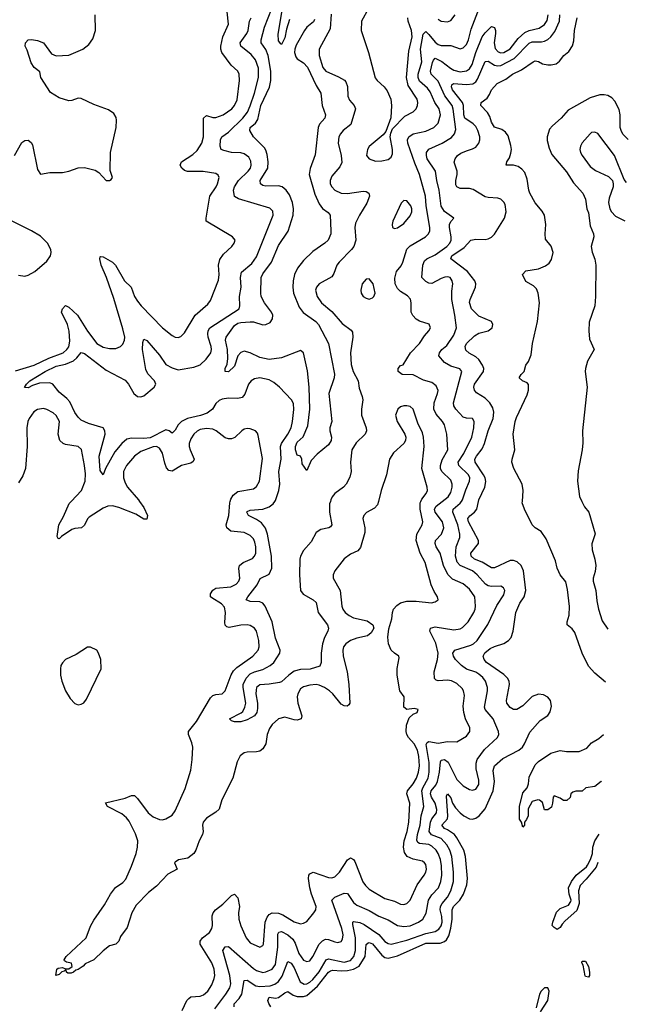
# Model space of a CAD drawing. Header units: inches. Extents: x 1843162 to 1959474, y 907081 to 1016326.
# Tile 352 of 656: x 1951837 to 1955724, y 926785 to 933079. Entities that reach past the tile are written whole.
import ezdxf

# ---------------------------------------------------------------- set-up
doc = ezdxf.new("R2010")
doc.units = ezdxf.units.IN
doc.header["$MEASUREMENT"] = 0
doc.layers.add('B9952', color=7, linetype='Continuous')
doc.layers.add('B9953', color=7, linetype='Continuous')

msp = doc.modelspace()

# ---------------------------------------------------------------- linework, layer by layer
at = {"layer": 'B9952', "color": 5}
for points, elevation in [([(1954128.1, 930000), (1954122.5, 929977.5), (1954104.2, 929955.8), (1954051.3, 929928.7), (1954034, 929910), (1954028.9, 929890), (1954041.5, 929830), (1954042, 929802), (1954014.3, 929705.7), (1953996.1, 929683.9), (1953950, 929663), (1953910, 929631.8), (1953850, 929556), (1953838.4, 929530), (1953839.5, 929510), (1953884.2, 929430), (1953894.2, 929330), (1953901.2, 929310), (1953915.5, 929290), (1953940.3, 929270), (1953970, 929254.8), (1954056.6, 929236.6), (1954092.4, 929210), (1954099.5, 929190), (1954081.2, 929158.8), (1954058.7, 929141.3), (1953990, 929124.9), (1953950.3, 929110), (1953920.3, 929090), (1953905.6, 929070), (1953900.6, 929050), (1953902.9, 929010), (1953928.6, 928910), (1953940.2, 928830), (1953945.2, 928710), (1953939.6, 928700.4), (1953928, 928692), (1953910, 928693.3), (1953890, 928703.7), (1953837.7, 928770), (1953816.5, 928790), (1953784.7, 928810), (1953750, 928824.5), (1953730, 928828.5), (1953690, 928825), (1953650, 928814.5), (1953630, 928802), (1953612.5, 928770), (1953609.5, 928750), (1953614.4, 928710), (1953639.6, 928630), (1953634.4, 928610), (1953610, 928602.4), (1953590, 928603.8), (1953530, 928619.7), (1953490, 928609.6), (1953450, 928573), (1953431.9, 928548.1), (1953418.6, 928510), (1953409.2, 928450), (1953390, 928417.4), (1953370, 928404.1), (1953350, 928399.4), (1953290, 928397.1), (1953270, 928391.9), (1953246.1, 928373.9), (1953225.1, 928334.9), (1953198.2, 928230), (1953128.7, 928091.3), (1953110, 928033), (1953090, 928013.6), (1953030, 927976.1), (1953009.5, 927950), (1953004.6, 927930), (1953007.8, 927890), (1953004.8, 927870), (1952983, 927830), (1952962, 927770), (1952950.1, 927749.9), (1952910, 927718.5), (1952851.3, 927708.7), (1952830, 927694.7), (1952825.3, 927690), (1952842.4, 927650), (1952782.9, 927617.1), (1952710, 927539.5), (1952660.4, 927499.6), (1952581.8, 927418.2), (1952552.7, 927370), (1952522.9, 927277.1), (1952481.1, 927218.9), (1952470, 927189.7), (1952450.3, 927170), (1952410, 927158.7), (1952370, 927127.2), (1952311.2, 927070), (1952255.8, 927044.2), (1952241.3, 927030), (1952210, 927007.8), (1952196.1, 927003.9), (1952180.7, 926990), (1952164.7, 926984.7), (1952145.4, 926985.4), (1952135.3, 926990), (1952136.4, 926996.4), (1952130, 927006), (1952122, 926998), (1952106.8, 926993.2), (1952090, 926975.3), (1952068, 926970), (1952074, 927010), (1952082.9, 927017.1), (1952110, 927021), (1952130, 927011.3), (1952150, 927011.3), (1952172.1, 927027.9), (1952168.4, 927048.4), (1952135.3, 927055.3), (1952124, 927064), (1952122, 927070), (1952133.2, 927090), (1952261.6, 927210), (1952290, 927284.9), (1952310, 927323), (1952379, 927421), (1952416, 927490), (1952448.6, 927531.4), (1952496.4, 927563.6), (1952514.8, 927585.2), (1952551.5, 927668.5), (1952580.8, 927750), (1952589.9, 927790), (1952591.1, 927830), (1952576, 927876), (1952535.3, 927955.3), (1952518.3, 927978.3), (1952490, 928002.6), (1952398, 928050), (1952386, 928074), (1952510, 928103.2), (1952550, 928119.5), (1952570, 928120.4), (1952590, 928101.6), (1952656.9, 928010), (1952690, 927984.4), (1952730, 927966.3), (1952750, 927965.3), (1952770, 927970.3), (1952810, 927994), (1952830, 928021.3), (1952894.2, 928165.8), (1952930, 928282), (1952939, 928350), (1952942.1, 928430), (1952936.7, 928456.7), (1952914.5, 928510), (1952914.4, 928530), (1952966.6, 928593.4), (1953055.3, 928744.7), (1953070, 928758.6), (1953090, 928766.4), (1953130, 928770.3), (1953150, 928788.9), (1953188.2, 928891.8), (1953202.5, 928917.5), (1953222.8, 928937.2), (1953327.1, 929010), (1953359.4, 929050), (1953366.5, 929070), (1953365, 929110), (1953350, 929169.4), (1953335.8, 929190), (1953310, 929207.1), (1953290, 929210.8), (1953250, 929208.6), (1953174.3, 929194.3), (1953159.1, 929199.1), (1953149, 929209), (1953146.3, 929226.3), (1953151.5, 929290), (1953144.1, 929324.1), (1953125.4, 929345.4), (1953063.2, 929383.2), (1953056.5, 929390), (1953055.8, 929410), (1953070, 929432.2), (1953090, 929444.6), (1953185.7, 929454.3), (1953220.3, 929470), (1953237, 929490), (1953242.9, 929510), (1953235.9, 929570), (1953240.2, 929590), (1953264.4, 929610), (1953324.7, 929635.3), (1953337.7, 929650), (1953345.4, 929670), (1953345.4, 929710), (1953338.7, 929738.7), (1953330, 929759.7), (1953310, 929782.8), (1953270, 929802), (1953186, 929810), (1953159.9, 929830), (1953154.9, 929850), (1953172.4, 929910), (1953178.1, 929990), (1953181.2, 930000)], 580), ([(1952602.5, 930000), (1952630, 929961.3), (1952652.4, 929910), (1952650, 929886), (1952630, 929886.9), (1952578, 929918), (1952470, 929960.9), (1952430, 929971.5), (1952399.1, 929970), (1952370, 929957.5), (1952281, 929899), (1952270, 929888.3), (1952250, 929847.8), (1952232.2, 929830), (1952190, 929827.2), (1952170, 929819.8), (1952104.1, 929775.9), (1952090, 929761.6), (1952083.5, 929763.5), (1952076.2, 929776.2), (1952087.2, 929850), (1952117.4, 929902.6), (1952152.9, 929987.1), (1952165.3, 930000)], 580), ([(1952874.2, 926745.8), (1952905.2, 926810), (1952916.7, 926823.3), (1952930, 926832.5), (1952990, 926838.3), (1953010, 926845.2), (1953038.6, 926870), (1953063.4, 926910), (1953079.3, 926950), (1953082.5, 926970), (1953078.8, 927010), (1953063.9, 927050), (1952990.6, 927170), (1952990.7, 927190), (1953005, 927210), (1953050, 927245.4), (1953064.1, 927270), (1953069.1, 927290), (1953065.8, 927350), (1953071.9, 927370), (1953087.7, 927390), (1953134.2, 927425.8), (1953190, 927480.3), (1953210, 927488.7), (1953230, 927465.5), (1953241.5, 927410), (1953235.5, 927370), (1953237.4, 927330), (1953250, 927286), (1953283.5, 927210), (1953310, 927178.5), (1953370, 927150.3), (1953390, 927160.4), (1953394.6, 927170), (1953404.8, 927310), (1953416.7, 927343.3), (1953430, 927360.4), (1953450, 927370.5), (1953490, 927368.4), (1953517.4, 927357.4), (1953590, 927312.3), (1953630, 927300.7), (1953650, 927303.2), (1953670, 927315.6), (1953715.3, 927370), (1953727.7, 927390), (1953730.6, 927410), (1953699.9, 927490), (1953689.9, 927529.9), (1953682.5, 927590), (1953684.1, 927610), (1953690, 927620.3), (1953711, 927629), (1953810, 927595.5), (1953830, 927594.3), (1953850, 927600.6), (1953880.2, 927630), (1953930, 927708.1), (1953950, 927720.8), (1953970, 927710.3), (1953978.1, 927698.1), (1954029.2, 927569.2), (1954044.9, 927544.9), (1954070, 927521), (1954170, 927461.3), (1954230, 927444.8), (1954270, 927425), (1954290, 927422.9), (1954310, 927429.2), (1954330, 927450.3), (1954375.9, 927550), (1954419.8, 927610), (1954431.6, 927630), (1954435.9, 927650), (1954430, 927678.4), (1954423.5, 927690), (1954410, 927700.3), (1954350, 927713.5), (1954311.1, 927731.1), (1954294.7, 927754.7), (1954288.1, 927790), (1954291.8, 927830), (1954312.2, 927890), (1954323.4, 927950), (1954328, 928070), (1954308.9, 928130), (1954313.2, 928150), (1954350, 928194.2), (1954372.1, 928230), (1954385, 928270), (1954389.6, 928310), (1954386.7, 928370), (1954377.3, 928410), (1954357, 928450), (1954320.8, 928490), (1954308.7, 928510), (1954304.9, 928530), (1954306.8, 928570), (1954324, 928616), (1954350, 928640.4), (1954375.3, 928650), (1954381.2, 928670), (1954357.1, 928677.1), (1954310, 928669.7), (1954290, 928685.6), (1954291.8, 928750), (1954266, 928790), (1954248.5, 928890), (1954248.2, 928931.8), (1954260.4, 929000.4), (1954258, 929010), (1954230, 929029.2), (1954209.6, 929050), (1954193.6, 929090), (1954187.7, 929132.3), (1954194.2, 929185.8), (1954214, 929250), (1954217.7, 929290), (1954224.4, 929310), (1954245.4, 929334.6), (1954270, 929351), (1954310, 929362.7), (1954370, 929362.9), (1954468.2, 929351.8), (1954490, 929357.1), (1954509.3, 929370), (1954504.5, 929390), (1954483.5, 929423.5), (1954465.6, 929465.6), (1954427.7, 929610), (1954394.9, 929670), (1954369.3, 929750), (1954372.5, 929790), (1954407.4, 929850), (1954411.9, 929870), (1954394.5, 929950), (1954395, 929990), (1954399, 930000)], 580), ([(1953084, 926756), (1953153.9, 926850), (1953178.2, 926890), (1953184.5, 926915.5), (1953180.1, 926970), (1953135.1, 927130), (1953150, 927153.1), (1953170, 927154), (1953330, 927015), (1953350, 927002.1), (1953390, 926989.5), (1953410, 926992), (1953450, 927009.5), (1953470, 927039.1), (1953486.6, 927150), (1953486.4, 927233.6), (1953492.7, 927247.3), (1953510, 927250.9), (1953550, 927229), (1953580.8, 927200.8), (1953595.4, 927175.4), (1953619.8, 927110), (1953650, 927067.3), (1953670, 927058), (1953690, 927064), (1953710, 927091.6), (1953749.9, 927170.1), (1953770, 927191.1), (1953790, 927201.5), (1953810, 927200.2), (1953850, 927184.2), (1953870, 927181.3), (1953890, 927187.8), (1953898.5, 927201.5), (1953903, 927230), (1953894.2, 927270), (1953830.7, 927450), (1953850.4, 927469.6), (1953910, 927495.9), (1953930, 927492.9), (1953970, 927435.8), (1953990, 927418.4), (1954070, 927385.1), (1954130, 927348.9), (1954190, 927325.8), (1954250.1, 927290.1), (1954290, 927282), (1954330, 927286.2), (1954383.5, 927310), (1954411.4, 927330), (1954432.6, 927367.4), (1954448.8, 927451.2), (1954470, 927486), (1954510.9, 927530), (1954527.8, 927570), (1954534.2, 927610), (1954531.4, 927670), (1954523.9, 927710), (1954510, 927748.9), (1954496.7, 927770), (1954470, 927796.4), (1954450, 927806.1), (1954390, 927812.7), (1954380.3, 927820.3), (1954373.9, 927833.9), (1954378.3, 927870), (1954395.4, 927930), (1954401, 927990), (1954419.1, 928050), (1954405.2, 928150), (1954411.3, 928170), (1954445.1, 928230), (1954452.2, 928270), (1954452.7, 928330), (1954433.4, 928446.6), (1954440.5, 928459.5), (1954450, 928465.7), (1954510, 928453.6), (1954570, 928464.3), (1954630, 928463.5), (1954690, 928500.2), (1954711.4, 928530), (1954712.9, 928552.9), (1954683.6, 928610), (1954673.1, 928650), (1954670.4, 928690), (1954678.2, 928758.2), (1954671.3, 928790), (1954663, 928803), (1954630, 928835), (1954594, 928854), (1954570, 928857.9), (1954510, 928853.8), (1954497.6, 928857.6), (1954487.3, 928867.3), (1954485, 928910), (1954506, 928990), (1954509.4, 929030), (1954494.6, 929094.6), (1954456.5, 929170), (1954460.5, 929190), (1954490, 929199.1), (1954610, 929179.5), (1954650, 929185.7), (1954666.2, 929193.8), (1954702, 929230), (1954737.7, 929290), (1954746.9, 929310), (1954749.1, 929330), (1954743.6, 929390), (1954710, 929438.2), (1954670, 929473.9), (1954602, 929502), (1954572.4, 929532.4), (1954543.2, 929590), (1954523.6, 929670), (1954497.3, 929710), (1954489.8, 929730), (1954493.7, 929750), (1954530.6, 929790), (1954546.6, 929830), (1954537.5, 929870), (1954491.1, 929930), (1954485.8, 929950), (1954497.3, 929970), (1954535, 930000)], 560), ([(1953821.1, 930000), (1953816.7, 929983.3), (1953814.8, 929930), (1953830, 929849.5), (1953822.4, 929837.6), (1953810.5, 929830), (1953760.6, 929819.4), (1953730, 929800.4), (1953698, 929742), (1953650, 929686), (1953631.3, 929650), (1953626.6, 929630), (1953623.1, 929530), (1953630.2, 929430), (1953646.9, 929406.9), (1953711.8, 929370), (1953730, 929353.1), (1953743.5, 929290), (1953803.5, 929210), (1953809.3, 929190), (1953805.8, 929170), (1953783.7, 929130), (1953770.1, 929090), (1953761.5, 929030), (1953762, 928970), (1953753.6, 928946.4), (1953692.2, 928927.8), (1953630, 928925), (1953590, 928914.4), (1953555.1, 928890), (1953510, 928847.2), (1953497.3, 928842.7), (1953430, 928831.3), (1953370, 928827.7), (1953350.2, 928810), (1953346.7, 928793.3), (1953344.6, 928770), (1953355.9, 928710), (1953355.8, 928675.8), (1953351.3, 928650), (1953336.5, 928630), (1953290, 928603.1), (1953250, 928591.3), (1953208, 928590), (1953190, 928597.2), (1953177.2, 928610), (1953252.1, 928647.9), (1953262.4, 928657.6), (1953275.9, 928684.1), (1953280.3, 928710), (1953263.8, 928810), (1953265, 928830), (1953282.9, 928870), (1953310, 928897.6), (1953335.8, 928910), (1953390, 928925.2), (1953437.7, 928950), (1953459.2, 928970), (1953498.5, 929030), (1953499.8, 929050), (1953470, 929126.3), (1953450.4, 929230), (1953405, 929330), (1953390, 929349), (1953370, 929357.3), (1953310, 929360.3), (1953284.2, 929370), (1953294.2, 929390), (1953353.2, 929466.8), (1953373.9, 929506.1), (1953430, 929534.3), (1953447.9, 929572.1), (1953446, 929650), (1953418.9, 929790), (1953407.7, 929827.7), (1953381.8, 929861.8), (1953350, 929884.5), (1953299.1, 929910), (1953287.3, 929930), (1953290, 929935.3), (1953310, 929944.5), (1953390.4, 929949.6), (1953430, 929964.2), (1953455, 929985), (1953466.3, 930000)], 560), ([(1953206.2, 926770), (1953207.4, 926787.4), (1953238.5, 926821.5), (1953256.6, 926850), (1953270, 926936.5), (1953290, 926940.4), (1953344.2, 926904.2), (1953370, 926898.3), (1953435.9, 926904.1), (1953466.8, 926913.2), (1953490, 926931.2), (1953513.8, 926966.2), (1953550, 927058), (1953570, 927047.4), (1953590, 927019.2), (1953629.1, 926929.1), (1953654.6, 926914.6), (1953670, 926915.3), (1953690, 926925.9), (1953710, 926944.4), (1953750, 926993.5), (1953795, 927070), (1953810, 927076.3), (1953910, 927054.5), (1953950, 927066.2), (1953971.6, 927090), (1953981.2, 927130), (1953982.8, 927210), (1953963.9, 927296.1), (1953964.4, 927310), (1953970, 927314.8), (1954010, 927308.1), (1954036.1, 927296.1), (1954130, 927231.2), (1954170, 927187.5), (1954190, 927174.1), (1954210, 927170.1), (1954310, 927195.3), (1954430, 927237.1), (1954490.3, 927249.7), (1954514.9, 927265.1), (1954530, 927288), (1954534.9, 927310), (1954532.7, 927347.3), (1954523.4, 927390), (1954524.8, 927410), (1954534.8, 927430), (1954570.4, 927470), (1954591.6, 927510), (1954607.1, 927570), (1954608, 927630), (1954597.1, 927730), (1954584, 927770), (1954565.3, 927805.3), (1954530, 927844.7), (1954468.1, 927868.1), (1954452.7, 927890), (1954460.7, 927950), (1954469.7, 927970.3), (1954498.8, 928010), (1954501.5, 928030), (1954491.1, 928070), (1954467.1, 928110), (1954460.8, 928130), (1954464.2, 928150), (1954494.5, 928185.5), (1954504.7, 928210), (1954517.8, 928270), (1954524.6, 928335.4), (1954530, 928346.3), (1954550, 928351), (1954572.9, 928332.9), (1954630, 928222.8), (1954670, 928180.9), (1954710, 928158), (1954730, 928154.7), (1954750, 928159.6), (1954770.5, 928190), (1954770, 928217.2), (1954753.1, 928290), (1954753.2, 928326.8), (1954759.9, 928350), (1954806.4, 928413.6), (1954889.7, 928490), (1954898.3, 928510), (1954894.5, 928530), (1954861.3, 928610), (1954809.4, 928669.4), (1954805, 928685), (1954824.1, 928790), (1954824.2, 928810), (1954811.7, 928850), (1954794.2, 928874.2), (1954770, 928895.7), (1954750, 928908.5), (1954690, 928927.7), (1954658, 928950), (1954619.9, 928990), (1954607.6, 929010), (1954602.5, 929030), (1954615.6, 929050), (1954718.2, 929081.8), (1954735.3, 929090), (1954758.4, 929110), (1954827.3, 929212.7), (1954884.5, 929335.5), (1954930, 929401.6), (1954935.3, 929430), (1954927.6, 929447.6), (1954910, 929457.6), (1954850, 929455.5), (1954830, 929459.9), (1954811.2, 929471.2), (1954759.2, 929530), (1954730, 929556.1), (1954650, 929590.5), (1954631.3, 929611.3), (1954620.1, 929650), (1954625, 929710), (1954649.2, 929770), (1954648.4, 929790), (1954634.9, 929850), (1954603.9, 929930), (1954604.9, 929950), (1954651.3, 929988.7), (1954658.7, 930000)], 540), ([(1953440.2, 926770), (1953428.8, 926790), (1953422.3, 926810), (1953429.6, 926830), (1953470, 926825), (1953490, 926828.3), (1953530, 926858.4), (1953550, 926866.3), (1953584.7, 926844.7), (1953610, 926835.3), (1953650, 926835), (1953670, 926841.8), (1953739.7, 926900.3), (1953809.1, 926990.9), (1953821.1, 926998.9), (1953836, 927004), (1953890, 926999), (1953930, 927002), (1953970, 927010.5), (1954005.7, 927030), (1954043, 927090), (1954050, 927167.3), (1954062.1, 927177.9), (1954070, 927180.1), (1954090, 927171.5), (1954150, 927099.9), (1954170, 927083.8), (1954190, 927079.9), (1954250, 927094.3), (1954430, 927176.5), (1954523.1, 927176.9), (1954550, 927186.5), (1954562.6, 927197.4), (1954578, 927222), (1954591.6, 927271.6), (1954599.2, 927330), (1954598.3, 927390), (1954607.8, 927410), (1954647.5, 927450), (1954670.9, 927490), (1954693.1, 927550), (1954696.2, 927590), (1954685.1, 927730), (1954673.5, 927770), (1954630, 927849.9), (1954613.9, 927870), (1954570, 927901.5), (1954549.7, 927910), (1954533.2, 927930), (1954568.9, 927971.1), (1954571.5, 927990), (1954563.4, 928116.6), (1954570, 928130.2), (1954590, 928105.3), (1954601.3, 928070), (1954620.6, 928040.6), (1954649.3, 928009.3), (1954674.3, 927990), (1954710, 927971.9), (1954730, 927969.5), (1954750, 927975), (1954770.9, 927989.1), (1954810, 928035.2), (1954861.5, 928150), (1954869.1, 928210), (1954861, 928279), (1954869.9, 928310), (1954923.3, 928356.7), (1955024.1, 928410), (1955047.8, 928430), (1955061.3, 928450), (1955094.9, 928525.1), (1955160.6, 928599.4), (1955210, 928630.4), (1955225.7, 928654.3), (1955232.9, 928690), (1955227.7, 928727.7), (1955210, 928749.6), (1955182.4, 928762.4), (1955150, 928768.6), (1955110, 928752.1), (1955050, 928692.6), (1955013, 928670), (1954990, 928669.8), (1954970, 928681.5), (1954949.2, 928709.2), (1954946.7, 928726.7), (1954964.9, 928830), (1954963.2, 928850), (1954953.7, 928870), (1954930, 928892.8), (1954819.3, 928970), (1954802.9, 928990), (1954798, 929010), (1954808.1, 929031.9), (1954841.2, 929058.8), (1954870, 929072.9), (1954930, 929092.2), (1954959.8, 929110), (1954977.1, 929130), (1954988.3, 929170), (1955005.7, 929290), (1955031.9, 929350), (1955058.3, 929390), (1955069.9, 929430), (1955055.6, 929555.6), (1955040.2, 929590), (1955014.5, 929614.5), (1954990, 929622.8), (1954970, 929621.1), (1954870, 929575.2), (1954850, 929575.8), (1954791.2, 929611.2), (1954742.7, 929630), (1954720.8, 929650), (1954717.6, 929670), (1954766.5, 929730), (1954767.4, 929750), (1954702.5, 929870), (1954700.2, 929890), (1954712.8, 929907.2), (1954741.8, 929930), (1954756.1, 929950), (1954766.5, 930000)], 520), ([(1955578.8, 928843.6), (1955510, 928900.9), (1955470, 928946), (1955430, 929029.7), (1955382.4, 929162.4), (1955364.9, 929184.9), (1955334.7, 929210), (1955334.7, 929230), (1955346.4, 929273.6), (1955348.2, 929328.2), (1955336.6, 929436.6), (1955325.9, 929485.9), (1955289.7, 929530), (1955280.5, 929550), (1955270, 929574), (1955260.2, 929620.2), (1955200.4, 929760.4), (1955167.2, 929807.2), (1955129.2, 929830), (1955110, 929849.2), (1955060.7, 929950), (1955046.9, 929990), (1955047.6, 930000)], 480), ([(1955427.1, 930000), (1955444.4, 929964.4), (1955472.3, 929930), (1955511.9, 929791.9), (1955491.5, 929728.5), (1955492.8, 929690), (1955510.8, 929630), (1955515.9, 929590), (1955511.9, 929551.9), (1955499.8, 929510), (1955499.8, 929490), (1955516.5, 929430), (1955523.4, 929363.4), (1955534.3, 929310), (1955557.3, 929237.3), (1955593.1, 929183.8)], 480), ([(1955552.4, 928211.7), (1955550.7, 928209.3), (1955510, 928178), (1955452, 928168), (1955430, 928148), (1955390, 928148.7), (1955370, 928142), (1955358, 928130), (1955353.7, 928106.3), (1955331, 928089), (1955310, 928088.7), (1955290, 928102), (1955250, 928118), (1955244.7, 928110), (1955241, 928070), (1955233.7, 928046.3), (1955210, 928028.7), (1955189, 928029), (1955176, 928076), (1955158, 928090), (1955147.1, 928092.9), (1955110, 928082), (1955085.4, 928034.6), (1955084.7, 927990), (1955074.4, 927965.6), (1955062, 927950), (1955062, 927930), (1955050, 927918), (1955042, 927950), (1955030, 927968), (1955029.7, 928049.7), (1955050, 928138), (1955079, 928170), (1955086, 928194), (1955090, 928238), (1955130, 928317.1), (1955150, 928338.4), (1955230, 928390.3), (1955290, 928408), (1955330, 928401.6), (1955410, 928401.3), (1955458.4, 928421.6), (1955490, 928457), (1955536.4, 928483.6), (1955564.9, 928510.1)], 480), ([(1955530.6, 927692.2), (1955518.4, 927661.6), (1955455.5, 927584.5), (1955416.1, 927543.9), (1955406.7, 927510), (1955410.4, 927430), (1955395.1, 927384.9), (1955320.4, 927319.6), (1955301.4, 927298.6), (1955290, 927276), (1955270, 927264), (1955250, 927276), (1955238, 927290), (1955241.3, 927310), (1955266.4, 927373.6), (1955290, 927396.9), (1955341.8, 927418.2), (1955357.8, 927442.2), (1955359.7, 927450), (1955347.4, 927490), (1955343.1, 927530), (1955360.4, 927570), (1955391.3, 927610), (1955456.5, 927663.5), (1955464.6, 927675.4), (1955482.6, 927710), (1955494.7, 927750), (1955496.9, 927790), (1955509.7, 927830.3), (1955538.2, 927873.7)], 480), ([(1955163.3, 926736.7), (1955210, 926810.3), (1955219.5, 926870), (1955210, 926890.8), (1955190, 926890.7), (1955166.7, 926870), (1955157.5, 926850), (1955136.5, 926763.5)], 520)]:
    msp.add_lwpolyline(points, dxfattribs=dict(at, elevation=elevation))
for points, elevation in [([(1952290, 929069), (1952270, 929069), (1952198.4, 929021.6), (1952130, 928989.2), (1952110, 928968.7), (1952100.7, 928950), (1952097.3, 928930), (1952098, 928890), (1952106, 928850), (1952130.4, 928790), (1952159, 928739), (1952190, 928707.7), (1952210, 928699.1), (1952230, 928704), (1952247, 928713), (1952263.6, 928736.4), (1952358, 928930), (1952356, 928990), (1952341.2, 929030), (1952328.7, 929050)], 620), ([(1955470, 926959.3), (1955450, 926962.7), (1955447.9, 926967.9), (1955435.1, 927035.1), (1955428.3, 927050), (1955430, 927062), (1955450, 927060.4), (1955470, 927026.8), (1955476.5, 926990), (1955475.8, 926970)], 480)]:
    msp.add_lwpolyline(points, close=True, dxfattribs=dict(at, elevation=elevation))
at = {"layer": 'B9953', "color": 5}
for points, elevation in [([(1953559.7, 933080.3), (1953541, 933019), (1953530, 932962.9), (1953510, 932920.5), (1953504.1, 932924.1), (1953490, 932942.7), (1953487.1, 932987.1), (1953538.1, 933290)], 520), ([(1951810, 930835.3), (1951929.9, 930870.1), (1952023.8, 930916.2), (1952114.4, 930950), (1952138.7, 930970), (1952150, 930986.9), (1952156.3, 931023.7), (1952152.3, 931087.7), (1952142.6, 931130), (1952104.2, 931210), (1952110.7, 931230), (1952130, 931252.2), (1952150, 931241.6), (1952206.3, 931190), (1952270, 931088.6), (1952330, 931009.1), (1952370, 930985.4), (1952410, 930977.1), (1952450, 930978.2), (1952481.6, 930990), (1952495.8, 931004.2), (1952506.6, 931030), (1952508, 931050), (1952496.7, 931103.3), (1952437.6, 931297.6), (1952391.4, 931430), (1952358.2, 931510), (1952348.8, 931551.2), (1952350, 931562), (1952355.3, 931564.7), (1952370, 931562.4), (1952430, 931528.9), (1952448.9, 931510), (1952506.7, 931410), (1952549.5, 931369.5), (1952570, 931310.3), (1952590, 931280.2), (1952613, 931250), (1952748.1, 931110), (1952810, 931059.6), (1952830, 931050.3), (1952850, 931047.4), (1952866.4, 931053.6), (1952890, 931077), (1952957.3, 931190), (1953039.4, 931260.6), (1953056.7, 931283.3), (1953107.1, 931412.9), (1953111.3, 931450), (1953106.3, 931510), (1953115, 931545), (1953139.7, 931580.3), (1953191.6, 931630), (1953207, 931650), (1953212.3, 931670), (1953197.2, 931690), (1953028.9, 931790), (1953027.8, 931810), (1953050.7, 931950), (1953091.2, 932010), (1953099.8, 932030), (1953110.9, 932070), (1953105.6, 932085.6), (1953090, 932095.6), (1953008, 932108), (1952909.1, 932109.1), (1952890, 932115.3), (1952872.4, 932130), (1952862, 932150), (1952869.7, 932170), (1952941.9, 932218.1), (1952970, 932243.7), (1953000.7, 932290), (1953009.9, 932330.1), (1953011.1, 932450), (1953030, 932465.8), (1953070, 932453.8), (1953090, 932454.4), (1953136.4, 932470), (1953191.4, 932510), (1953210, 932530.2), (1953226.7, 932566.7), (1953240.3, 932690), (1953238.9, 932730), (1953229.8, 932750), (1953188, 932788), (1953128.7, 932868.7), (1953121.1, 932890), (1953121.1, 932910), (1953134.5, 932970), (1953171.4, 933050), (1953162.8, 933130)], 580), ([(1953720.7, 933079.3), (1953714.2, 933065.8), (1953671.2, 933030), (1953655.6, 933010), (1953603.7, 932916.3), (1953594.6, 932890), (1953592.4, 932870), (1953601.3, 932841.3), (1953610, 932828.1), (1953650, 932802.9), (1953675.7, 932775.7), (1953730, 932658), (1953760.7, 932610), (1953769.3, 932529.3), (1953790.9, 932470), (1953785.3, 932450), (1953751.3, 932410), (1953742.3, 932390), (1953724.7, 932215.3), (1953691.3, 932128.7), (1953685.2, 932090), (1953722.9, 931962.9), (1953750, 931901.8), (1953770, 931872.8), (1953806.4, 931846.4), (1953820.3, 931830), (1953825.2, 931730), (1953824.2, 931710), (1953806.7, 931670), (1953784.9, 931650), (1953710, 931598.2), (1953650, 931538.9), (1953611.6, 931490), (1953591.9, 931450), (1953584.2, 931410), (1953581.9, 931370), (1953586.4, 931330), (1953621.2, 931241.2), (1953648.1, 931208.1), (1953727.9, 931150), (1953745.4, 931130), (1953808.4, 931010), (1953847.7, 930812.3), (1953844.7, 930790), (1953812.4, 930690), (1953830.2, 930510), (1953818.4, 930470), (1953818.4, 930450), (1953828.2, 930410), (1953826, 930390), (1953810, 930362), (1953737.3, 930302.7), (1953698.5, 930261.5), (1953670, 930198), (1953640.4, 930240.4), (1953639, 930270), (1953630, 930288), (1953610, 930295.1), (1953598.9, 930330), (1953597.8, 930350), (1953610, 930377.5), (1953647.4, 930412.6), (1953676.7, 930483.3), (1953691.1, 930588.9), (1953685.5, 930730), (1953674.3, 930834.3), (1953648.9, 930948.9), (1953630, 930963.5), (1953510, 930917.6), (1953430, 930906.5), (1953370, 930918.8), (1953310, 930949.7), (1953270, 930960.5), (1953248.9, 930951.1), (1953230.2, 930929.8), (1953210, 930864), (1953170, 930827.8), (1953149.3, 930830), (1953149.6, 930850), (1953162.7, 930877.3), (1953166.9, 930913.1), (1953164.7, 930970), (1953151.5, 931030), (1953155.9, 931050), (1953210, 931124.6), (1953230, 931138.2), (1953250, 931143.6), (1953310, 931148.4), (1953330, 931147.4), (1953390, 931128.5), (1953410, 931129.5), (1953437, 931143), (1953452.5, 931167.5), (1953453.6, 931190), (1953445.8, 931210), (1953401.5, 931270), (1953379.9, 931310), (1953376.2, 931330), (1953380.1, 931430), (1953390, 931454.2), (1953445.9, 931530), (1953490, 931635.9), (1953552, 931728), (1953584.5, 931830), (1953586.6, 931870), (1953579, 931910), (1953560.2, 931960.2), (1953539.6, 931990), (1953512.5, 932010), (1953490, 932017.5), (1953410, 932015.4), (1953390, 932019.3), (1953374.3, 932030), (1953373.8, 932050), (1953422.1, 932130), (1953424.8, 932170), (1953417.3, 932217.3), (1953410, 932245.4), (1953400.5, 932260.5), (1953330, 932329.1), (1953305.9, 932370), (1953309.9, 932390), (1953342.9, 932417.1), (1953358.7, 932441.3), (1953376.8, 932530), (1953432.4, 932647.6), (1953441.9, 932690), (1953441.1, 932750), (1953423.4, 932850), (1953410, 932889), (1953379.9, 932930), (1953378.5, 932950), (1953401.2, 933030), (1953446.8, 933150)], 540), ([(1954065.5, 933150), (1954020.8, 933070), (1954018.2, 933010), (1954064.9, 932870), (1954107.8, 932707.8), (1954119.5, 932690), (1954164.4, 932650), (1954184.1, 932624.1), (1954207.4, 932570), (1954212.6, 932530), (1954208, 932452), (1954175.2, 932364.8), (1954157.6, 932342.4), (1954070, 932267.6), (1954057.4, 932250), (1954052.2, 932210), (1954068.5, 932188.5), (1954110, 932175.3), (1954150, 932176), (1954190, 932184.9), (1954210, 932199.1), (1954217.6, 932222.4), (1954218.2, 932250), (1954202.4, 932330), (1954206.6, 932353.4), (1954218.7, 932381.3), (1954297.8, 932462.2), (1954350, 932490.3), (1954369.7, 932510), (1954378.4, 932530), (1954379.8, 932550), (1954375, 932570), (1954319, 932659), (1954308.6, 932708.6), (1954323.2, 932876.8), (1954344.8, 932970), (1954338.5, 933010), (1954317.7, 933070), (1954316.9, 933090)], 580), ([(1954535, 930000), (1954572.8, 930030), (1954590, 930056.9), (1954599.1, 930090), (1954599, 930110), (1954590, 930135.6), (1954533.6, 930190), (1954524.5, 930210), (1954524, 930230), (1954535.1, 930264.9), (1954571.2, 930330), (1954565.7, 930430), (1954549.9, 930490), (1954538.1, 930510), (1954497, 930557), (1954482, 930590), (1954484.3, 930630), (1954506.3, 930690), (1954508.9, 930708.9), (1954497.9, 930737.9), (1954470, 930760.4), (1954415.3, 930775.3), (1954350, 930808.2), (1954279, 930810), (1954254, 930830), (1954254.5, 930850), (1954270, 930867.7), (1954287, 930873), (1954332.9, 930950), (1954389.9, 931010.1), (1954422.3, 931057.7), (1954451.1, 931090), (1954461.3, 931110), (1954453, 931133), (1954390, 931152), (1954370, 931164.2), (1954347.1, 931187.1), (1954337.5, 931210), (1954337, 931270), (1954332.2, 931292.2), (1954314.8, 931314.8), (1954270, 931342), (1954250, 931360.7), (1954236.2, 931390), (1954232.5, 931427.5), (1954243.9, 931470), (1954273.6, 931506.4), (1954285, 931530), (1954310, 931611.1), (1954330, 931632.9), (1954429.9, 931690.1), (1954448.2, 931710), (1954456.8, 931730), (1954457.6, 931750), (1954433.3, 931890), (1954429.9, 931950), (1954389.9, 932090), (1954360.7, 932160.7), (1954316.3, 932290), (1954313.8, 932310), (1954323.2, 932330), (1954350, 932350.1), (1954430, 932365.4), (1954482.4, 932390), (1954510, 932417.8), (1954524.4, 932470), (1954515.2, 932510), (1954489.4, 932549.4), (1954458.3, 932618.3), (1954441.1, 932641.1), (1954390, 932684.9), (1954381.3, 932710), (1954381.6, 932730), (1954405.3, 932810), (1954397.2, 932890), (1954413.8, 932986.2), (1954430, 933002.9), (1954450, 932985), (1954490, 932934.7), (1954510, 932919.6), (1954530, 932912.9), (1954590, 932914), (1954650, 932893.6), (1954670, 932898.5), (1954690, 932920.3), (1954703, 932950), (1954720.8, 933019.2), (1954762.9, 933130)], 560), ([(1951803.8, 932210), (1951850, 932294), (1951870, 932307), (1951890, 932308.4), (1951910, 932294.9), (1951918.6, 932278.6), (1951950, 932122), (1951970, 932091), (1952030, 932102), (1952110, 932101.3), (1952150, 932110.2), (1952210, 932131.4), (1952250, 932134.9), (1952318, 932118), (1952341.7, 932101.7), (1952390, 932051.3), (1952410, 932051.3), (1952422, 932058), (1952428.7, 932070), (1952415.5, 932115.5), (1952416.3, 932230), (1952452.9, 932390), (1952456, 932436), (1952452.9, 932452.9), (1952438.9, 932478.9), (1952403.3, 932503.3), (1952310, 932536.9), (1952230, 932574.7), (1952210, 932576.9), (1952170, 932562), (1952150, 932560.5), (1952090, 932580.4), (1952033.6, 932613.6), (1951971.8, 932710), (1951965.6, 932745.6), (1951930, 932772.7), (1951910, 932802.7), (1951884.7, 932884.7), (1951872.7, 932910), (1951873.2, 932930), (1951890, 932950.5), (1951912.8, 932952.8), (1951950, 932946), (1951990, 932930.8), (1952040.9, 932860.9), (1952070, 932847.3), (1952150, 932852.6), (1952239.6, 932890), (1952279.4, 932920.6), (1952303.1, 932956.9), (1952320.9, 933010), (1952319.2, 933110)], 620), ([(1953466.3, 930000), (1953470, 930004.9), (1953491.7, 930070), (1953497.5, 930110), (1953491.9, 930190), (1953506.1, 930270), (1953502.1, 930350), (1953509.1, 930370), (1953549.9, 930430), (1953570, 930470.4), (1953580.2, 930510), (1953587.9, 930587.9), (1953584.9, 930624.9), (1953573.3, 930650), (1953495.4, 930730), (1953460.5, 930760.5), (1953430, 930777.5), (1953371, 930789), (1953337.4, 930782.6), (1953314.9, 930770), (1953298.5, 930750), (1953275, 930685), (1953256.9, 930663.1), (1953230, 930657.1), (1953170, 930658.7), (1953130, 930652.9), (1953110, 930644.6), (1953090, 930625.1), (1953069, 930590), (1953035.4, 930564.6), (1952991.6, 930548.4), (1952909.8, 930530.2), (1952869.4, 930510.6), (1952849.5, 930490), (1952830, 930455.1), (1952810, 930435.8), (1952791.6, 930450), (1952770, 930457.2), (1952670, 930406.9), (1952630, 930401.7), (1952550, 930404.4), (1952521.6, 930398.4), (1952489.2, 930370.8), (1952444.2, 930315.8), (1952385.3, 930210), (1952370, 930169.5), (1952350, 930198), (1952344.9, 930290), (1952382.7, 930430), (1952381.6, 930450), (1952369.2, 930469.2), (1952277, 930497), (1952230, 930518.5), (1952210, 930538.9), (1952190, 930569), (1952156.2, 930636.2), (1952137.8, 930657.8), (1952090, 930698.6), (1952049.4, 930749.4), (1952030, 930757.7), (1951963.9, 930756.1), (1951919, 930741), (1951890, 930725.8), (1951868, 930728), (1951879.7, 930750), (1951901.1, 930770), (1951999.4, 930830), (1952070, 930864.6), (1952130, 930876.6), (1952180.8, 930899.2), (1952202.5, 930917.5), (1952230, 930951.5), (1952250, 930945.5), (1952390, 930839.3), (1952510, 930775.6), (1952531.3, 930750), (1952564.9, 930690), (1952588.4, 930670), (1952610, 930667.2), (1952630, 930673.6), (1952696.8, 930730), (1952706.2, 930750), (1952698.6, 930770), (1952654.7, 930814.7), (1952642, 930842), (1952621.8, 930970), (1952624, 931016), (1952630, 931036.3), (1952650, 931028.8), (1952730, 930934.2), (1952770, 930874.2), (1952810, 930852.6), (1952850, 930840.7), (1952950, 930857.6), (1952990, 930873.5), (1953029, 930910), (1953056.8, 930950), (1953061.9, 930970), (1953060.8, 930990), (1953040.8, 931050), (1953038.7, 931070), (1953041.5, 931090), (1953051.4, 931108.6), (1953238, 931230), (1953242.2, 931250), (1953241, 931310), (1953251.6, 931368.4), (1953248.1, 931431.9), (1953254.1, 931465.9), (1953319.5, 931520.5), (1953350, 931562.3), (1953456.8, 931830), (1953453.9, 931853.9), (1953434.6, 931874.6), (1953234.3, 931934.3), (1953208.6, 931948.6), (1953202.3, 931990), (1953209.3, 932010), (1953234.6, 932050), (1953297.1, 932110), (1953310.5, 932130), (1953315.7, 932150), (1953314.1, 932174.1), (1953299.8, 932199.8), (1953270, 932222.3), (1953248.5, 932228.5), (1953189.9, 932229.9), (1953141.7, 932241.7), (1953122.9, 932250), (1953116.8, 932270), (1953118.9, 932310), (1953128.7, 932330), (1953170, 932360.5), (1953262.7, 932450), (1953291.9, 932488.1), (1953310, 932528.2), (1953336.4, 932610), (1953361.9, 932710), (1953362.8, 932770), (1953343.1, 932823.1), (1953315.9, 932855.9), (1953248.9, 932908.9), (1953246, 932930), (1953288.7, 932990), (1953296.6, 933010), (1953305.7, 933070), (1953315.4, 933090)], 560), ([(1953826.1, 933113.9), (1953819, 933021), (1953749.5, 932890), (1953750.1, 932850), (1953773.2, 932773.2), (1953793.1, 932750), (1953873.5, 932713.5), (1953911.8, 932691.8), (1953920.9, 932680.9), (1953930.8, 932650.8), (1953932.1, 932590), (1953944.1, 932564.1), (1953972.9, 932530), (1953980.9, 932510), (1953951.2, 932408.8), (1953903.2, 932370), (1953885.5, 932350), (1953875.5, 932330), (1953872, 932290), (1953890.8, 932210), (1953894.9, 932165.1), (1953882.6, 932137.4), (1953830, 932079.6), (1953819.7, 932050), (1953820.7, 932030), (1953830.2, 932010), (1953848.9, 931990), (1953889.5, 931969.5), (1953930, 931968.1), (1954030, 931983.7), (1954050, 931980.2), (1954066.3, 931970), (1954071, 931950), (1954054.9, 931905.1), (1954006.5, 931830), (1953981.9, 931778.1), (1953977.1, 931750), (1953983.5, 931670), (1953971, 931630), (1953956.6, 931610), (1953876.5, 931530), (1953862.4, 931510), (1953843.4, 931456.6), (1953830, 931434.5), (1953750.2, 931389.8), (1953733.1, 931370), (1953727.1, 931350), (1953737.3, 931310), (1953763.6, 931270), (1953830, 931214.7), (1953897.4, 931137.4), (1953954.7, 931094.7), (1953962.4, 931082.4), (1953965.8, 931050), (1953950.2, 930949.8), (1953954.9, 930874.9), (1953966.2, 930830), (1953998, 930770), (1954004.6, 930724.6), (1954025.3, 930670), (1954029, 930650), (1954020.8, 930590), (1954020.8, 930550), (1954050.2, 930470), (1954053, 930450), (1954043.6, 930430), (1953986.7, 930373.3), (1953959.3, 930330), (1953950.2, 930250.2), (1953954.9, 930190), (1953945.2, 930154.8), (1953922.8, 930110), (1953906, 930090), (1953849, 930050), (1953832.4, 930030), (1953823.8, 930010), (1953821.1, 930000)], 560), ([(1954658.7, 930000), (1954665.2, 930010), (1954685.7, 930074.3), (1954709.9, 930130), (1954711.7, 930150), (1954704.5, 930170), (1954642.5, 930230), (1954637.5, 930250), (1954673.4, 930306.6), (1954723.8, 930410), (1954738.1, 930470), (1954739.3, 930510), (1954729.7, 930529.7), (1954690, 930530.9), (1954670, 930538.5), (1954622.3, 930590), (1954609.9, 930610), (1954608.1, 930630), (1954662, 930830), (1954647.5, 930847.5), (1954590, 930865), (1954550, 930886.8), (1954514.8, 930930), (1954517.8, 930950), (1954533.5, 930970), (1954564.1, 930995.9), (1954610, 931062.8), (1954626.1, 931110), (1954617.1, 931190), (1954596.2, 931290), (1954596.1, 931343.9), (1954602.8, 931390), (1954599.8, 931410), (1954586, 931430), (1954570, 931435), (1954553, 931433), (1954530, 931425.6), (1954470, 931391.8), (1954450, 931394.6), (1954430, 931405.5), (1954404.5, 931430), (1954412.6, 931510), (1954422.5, 931537.5), (1954438.3, 931550), (1954490, 931575.1), (1954564.5, 931630), (1954584.9, 931650), (1954592.8, 931670), (1954593.1, 931690), (1954582.2, 931750), (1954582.9, 931770), (1954590.7, 931789.3), (1954609.3, 931810), (1954550, 931853.5), (1954530, 931887.1), (1954515.6, 931990), (1954500.4, 932050), (1954491.9, 932110), (1954440.2, 932190), (1954434.5, 932210), (1954435.6, 932230), (1954449.5, 932250.5), (1954536.4, 932290), (1954595.2, 932324.8), (1954614.8, 932350), (1954622.4, 932377.6), (1954606.4, 932506.4), (1954599.5, 932530), (1954553.1, 932593.1), (1954510, 932684.9), (1954465.8, 932730), (1954461.9, 932750), (1954474.1, 932805.9), (1954479.3, 932820.7), (1954490, 932832.3), (1954532.5, 932812.5), (1954588.2, 932768.2), (1954610, 932756.1), (1954650, 932746.4), (1954690, 932751.4), (1954710, 932765), (1954726.9, 932793.1), (1954750.3, 932870), (1954790, 932968.2), (1954810, 932995.3), (1954850, 933035.6), (1954870, 933028), (1954875, 933010), (1954876.4, 932990), (1954867.2, 932930), (1954873.8, 932893.8), (1954893.8, 932873.8), (1954910, 932867.5), (1954930, 932868.4), (1954970, 932891.5), (1955021, 932959), (1955063.1, 932996.9), (1955090, 933009.7), (1955155.1, 933024.9), (1955190, 933048.1), (1955206.4, 933073.6), (1955212.3, 933110)], 540), ([(1954510, 933081.7), (1954528.2, 933070), (1954570, 933064.5), (1954590, 933072.6), (1954618.2, 933110)], 580), ([(1954766.5, 930000), (1954768.6, 930010), (1954808.4, 930090), (1954813.3, 930126.7), (1954809.5, 930150), (1954799.5, 930170), (1954745.9, 930250), (1954744.9, 930270), (1954754.5, 930290), (1954790, 930336), (1954806.7, 930370), (1954829.9, 930450.1), (1954861.1, 930530), (1954865.2, 930570), (1954858.4, 930598.4), (1954839.3, 930630), (1954810, 930659.9), (1954754.5, 930694.5), (1954741, 930710), (1954737.4, 930730), (1954741.6, 930750), (1954799.6, 930830), (1954800.7, 930850), (1954793.8, 930870), (1954770, 930906.2), (1954750, 930924.8), (1954707.7, 930947.7), (1954686.3, 930966.3), (1954682.1, 930990), (1954691.7, 931010), (1954741.5, 931058.5), (1954770, 931074.2), (1954830, 931090.3), (1954853.7, 931110), (1954858.3, 931130), (1954849.5, 931150), (1954770, 931183.1), (1954723.2, 931230), (1954709.9, 931270.1), (1954713.8, 931290), (1954748.3, 931370), (1954749.9, 931390), (1954743, 931410), (1954697.1, 931470), (1954589.8, 931550), (1954596.8, 931570), (1954676.9, 931623.1), (1954718.3, 931670), (1954750, 931677), (1954810, 931674), (1954830, 931677.5), (1954850, 931688), (1954870, 931708.9), (1954933.2, 931810), (1954945, 931850), (1954937.3, 931897.3), (1954930, 931912.9), (1954910, 931932.2), (1954890, 931939.1), (1954830, 931941.5), (1954810, 931947.6), (1954734.1, 931994.1), (1954710, 931999.7), (1954650, 932000.7), (1954630, 932009.9), (1954623.5, 932023.5), (1954621.8, 932050), (1954632, 932090), (1954630.4, 932110), (1954612.9, 932167.1), (1954617.8, 932190), (1954634.2, 932210), (1954655, 932225), (1954690, 932241.2), (1954730, 932252.7), (1954750, 932264.7), (1954770, 932290.4), (1954776.4, 932310), (1954776.4, 932330), (1954764, 932370), (1954750, 932396.9), (1954733.7, 932413.7), (1954681, 932450), (1954673.3, 932470), (1954672.3, 932530), (1954664.9, 932550), (1954601.8, 932630), (1954594.3, 932650), (1954596.6, 932663.4), (1954608.5, 932671.5), (1954690, 932664), (1954730.5, 932669.5), (1954750, 932681.6), (1954761.7, 932698.3), (1954810, 932811.6), (1954830, 932813.2), (1954870, 932788.4), (1954890, 932784.2), (1954910, 932786.4), (1954996.1, 932830), (1955090.4, 932929.6), (1955110, 932938.3), (1955170, 932937.5), (1955190, 932941.7), (1955210, 932952.5), (1955230.4, 932970), (1955255.8, 933004.2), (1955284.7, 933070), (1955287, 933110)], 520), ([(1955047.6, 930000), (1955052.8, 930070), (1955046.4, 930110), (1954992.6, 930210), (1954980.4, 930250), (1954981.4, 930270), (1954998.8, 930330), (1954988.7, 930430), (1955002.5, 930510), (1955010, 930537), (1955078.8, 930681.2), (1955086.2, 930710), (1955086, 930746), (1955078.3, 930758.3), (1955049, 930770), (1955027, 930790), (1955039, 930810), (1955059, 930830), (1955069.2, 930870), (1955086.6, 930893.4), (1955103.3, 930936.7), (1955111.3, 931010), (1955144.1, 931150), (1955158, 931270), (1955148.6, 931330), (1955138.4, 931358.4), (1955118.7, 931378.7), (1955070, 931406.2), (1955047.7, 931450), (1955070, 931472.6), (1955150, 931485.3), (1955195.4, 931504.6), (1955218.2, 931521.8), (1955234.4, 931545.6), (1955243.9, 931590), (1955231.8, 931631.8), (1955196.4, 931676.4), (1955193.5, 931710), (1955198.2, 931770), (1955188.5, 931828.5), (1955174.6, 931854.6), (1955130, 931908.6), (1955096.2, 931970), (1955088.7, 931990), (1955079.2, 932059.2), (1955062.5, 932102.5), (1955044, 932124), (1955019.9, 932139.9), (1954990, 932147.9), (1954945.1, 932150), (1954947.7, 932170), (1954964.7, 932195.3), (1954975, 932225), (1954977.7, 932250), (1954975, 932275), (1954956.5, 932336.5), (1954939.8, 932359.8), (1954916.9, 932376.9), (1954870, 932391.8), (1954850, 932424), (1954839.7, 932459.7), (1954825.2, 932485.2), (1954781.5, 932530), (1954785.4, 932550), (1954822, 932578), (1954838.6, 932601.4), (1954850.9, 932630), (1954885.8, 932670), (1954942.1, 932697.9), (1954984.7, 932730), (1955042.1, 932757.9), (1955115.8, 932810), (1955130, 932814.8), (1955150, 932812), (1955176.8, 932796.8), (1955210, 932789.3), (1955230.6, 932789.4), (1955262.7, 932797.3), (1955285.4, 932814.6), (1955313.1, 932850), (1955343.5, 932876.5), (1955367.9, 932912.1), (1955375.4, 932944.6), (1955380.2, 933010), (1955398.3, 933090)], 480), ([(1955724.2, 932312.6), (1955690, 932347.8), (1955678.2, 932370), (1955673.3, 932390), (1955672.2, 932470), (1955665, 932505), (1955637.5, 932557.5), (1955619, 932579), (1955593.8, 932593.8), (1955570, 932599.1), (1955541.5, 932598.5), (1955480.4, 932579.6), (1955340.1, 932499.9), (1955295.6, 932450), (1955239.4, 932400.6), (1955221.5, 932378.5), (1955205.4, 932330), (1955205.9, 932305.9), (1955217.8, 932257.8), (1955236.5, 932216.5), (1955330, 932105.5), (1955375.2, 932035.2), (1955433.4, 931970), (1955443.2, 931950), (1955450, 931932.7), (1955459.5, 931870), (1955470, 931843.8), (1955480.5, 931760.5), (1955501.5, 931710), (1955504.5, 931690), (1955488, 931630), (1955493.9, 931593.9), (1955511.1, 931548.9), (1955516.9, 931510), (1955514.4, 931310), (1955510, 931249), (1955475, 931145), (1955471.4, 931090), (1955476.6, 931036.6), (1955505.3, 930970), (1955463.4, 930896.6), (1955450.7, 930850), (1955449.1, 930830), (1955462, 930730), (1955432.6, 930450), (1955434.2, 930374.2), (1955430.1, 930330.1), (1955404.6, 930195.4), (1955400.7, 930130), (1955411.7, 930031.7), (1955427.1, 930000)], 480), ([(1955712.7, 932038.5), (1955697.8, 932057.8), (1955635.4, 932210), (1955530, 932351.6), (1955510, 932360.3), (1955490, 932356.8), (1955480.3, 932350), (1955430, 932290.8), (1955418.8, 932270), (1955415.1, 932250), (1955418.6, 932230), (1955428.9, 932210), (1955481.3, 932141.3), (1955515.5, 932115.5), (1955597.2, 932077.2), (1955622.5, 932050), (1955628.2, 932030), (1955627.3, 932010), (1955602.5, 931937.5), (1955597.8, 931910), (1955606.3, 931870), (1955616.2, 931850), (1955642.6, 931822.6), (1955702.5, 931793.7)], 520), ([(1951830, 931445.7), (1951870, 931439.5), (1951890, 931445.7), (1951934, 931470), (1952010, 931535.8), (1952033.5, 931570), (1952038.5, 931590), (1952036, 931610), (1952015.1, 931650), (1951970, 931696.1), (1951913.3, 931730), (1951763.9, 931803.9)], 620), ([(1954399, 930000), (1954405.1, 930014.9), (1954432.8, 930050), (1954441.6, 930070), (1954440.2, 930090), (1954406, 930210), (1954419.8, 930350), (1954416.4, 930410), (1954410, 930437.2), (1954380.4, 930500.4), (1954350, 930589.6), (1954330, 930606.3), (1954310, 930611.2), (1954290, 930609.7), (1954270, 930603.6), (1954251.6, 930588.4), (1954238, 930550), (1954248.9, 930510), (1954297.6, 930430), (1954303.7, 930410), (1954301.3, 930390), (1954290.2, 930369.8), (1954224.4, 930310), (1954198.4, 930270), (1954178.9, 930170), (1954145.5, 930070), (1954128.1, 930000)], 580), ([(1952165.3, 930000), (1952232, 930070), (1952255, 930130), (1952256.7, 930176.7), (1952251.7, 930230), (1952231.6, 930331.6), (1952210, 930351), (1952130, 930363.8), (1952114.5, 930370), (1952093.3, 930390), (1952083.7, 930430), (1952091.8, 930510), (1952070, 930549.6), (1952050, 930566.9), (1952010, 930588.2), (1951990, 930592.6), (1951950, 930588.2), (1951926.9, 930573.1), (1951897.3, 930530), (1951889.3, 930510), (1951882.7, 930470), (1951884, 930350), (1951875, 930210), (1951857.7, 930162.3), (1951830, 930119.3)], 580), ([(1953181.2, 930000), (1953185.6, 930014.4), (1953200.2, 930039.8), (1953230, 930062.9), (1953330, 930080.2), (1953350, 930094.9), (1953368.8, 930130), (1953386.9, 930273.1), (1953361.1, 930421.1), (1953355.8, 930435.8), (1953342.7, 930450), (1953310, 930463.5), (1953290, 930466.3), (1953270, 930460.5), (1953255.5, 930450), (1953211.3, 930408.7), (1953190, 930400.4), (1953170, 930399.7), (1953150, 930405.3), (1953091, 930451), (1953070, 930461.5), (1953030, 930466.2), (1952990, 930459.9), (1952970, 930449.8), (1952949.2, 930430), (1952930, 930400.5), (1952920.2, 930370), (1952919.8, 930350), (1952925.5, 930330), (1952951.9, 930270), (1952945.4, 930254.6), (1952930, 930243.9), (1952870, 930228.5), (1952810, 930192.3), (1952790, 930196.8), (1952774.1, 930214.1), (1952763.2, 930243.2), (1952750, 930307.3), (1952730, 930340.3), (1952710, 930350.5), (1952690, 930349.1), (1952610, 930319.8), (1952570.1, 930289.9), (1952519.3, 930230), (1952500.9, 930190), (1952499.8, 930150), (1952510, 930117.6), (1952524.8, 930090), (1952595.4, 930010), (1952602.5, 930000)], 580)]:
    msp.add_lwpolyline(points, dxfattribs=dict(at, elevation=elevation))
at = {"layer": 'B9953', "color": 5, "elevation": 580}
for points in [[(1954290, 931923.7), (1954273.7, 931906.3), (1954220.4, 931790), (1954215.5, 931770), (1954218, 931750), (1954230, 931744.9), (1954250, 931748.5), (1954290, 931776.4), (1954330, 931824.9), (1954341.8, 931850), (1954341.8, 931870), (1954334.8, 931890), (1954310, 931921.6)], [(1954070, 931422.7), (1954050, 931419.3), (1954025.3, 931390), (1954015.8, 931350), (1954018, 931330), (1954030.4, 931310.4), (1954050, 931298), (1954070, 931293), (1954090, 931300.7), (1954099.3, 931310), (1954107, 931330), (1954095.1, 931390)]]:
    msp.add_lwpolyline(points, close=True, dxfattribs=at)

doc.saveas('drawing.dxf')
